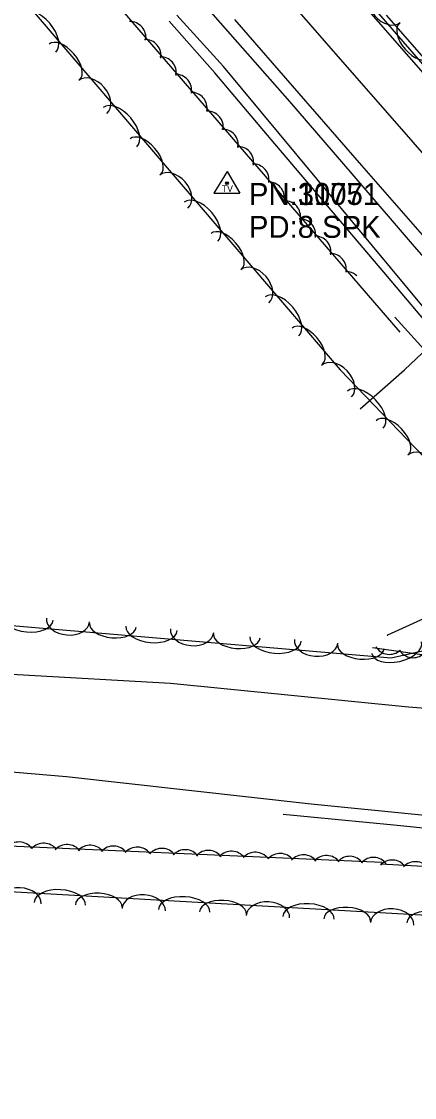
# Model space of a CAD drawing. Extents: x 954793 to 988390, y 1867850 to 1924428.
# Drawn here: x 965913.8 to 966003.6, y 1897980.8 to 1898226.2 of the extents above; entities that cross this region are included whole.
import ezdxf

# ---------------------------------------------------------------- set-up
doc = ezdxf.new("R2010")
doc.units = 0
for name, color, linetype in [('S_DITCHLINE', 7, 'Continuous'), ('S_EDGE_PAVEMENT', 7, 'Continuous'), ('S_GRAVEL_ROAD', 7, 'Continuous'), ('S_PAVEMENT_CROWN', 7, 'Continuous'), ('S_SECONDARY_CTL', 7, 'Continuous'), ('S_SECONDARY_CTL_ANNOT', 7, 'Continuous'), ('S_SHOULDER', 7, 'Continuous'), ('S_TREE', 7, 'Continuous'), ('S_UTL_PT_SYM', 7, 'Continuous'), ('S_WATER_UTILITIES', 7, 'Continuous')]:
    doc.layers.add(name, color=color, linetype=linetype)

msp = doc.modelspace()

# ---------------------------------------------------------------- linework, layer by layer
at = {"layer": 'S_DITCHLINE'}
for points in [[(966069.95, 1898080.43), (966064.68, 1898089.27), (966054.22, 1898101.77), (966043.76, 1898114.28), (966033.3, 1898126.78), (966022.84, 1898139.29), (966009.42, 1898153.85), (965996.56, 1898169.01), (965983.71, 1898184.16), (965970.85, 1898199.31), (965957.99, 1898214.47), (965947.56, 1898226.26)], [(966073.58, 1898086.44), (966067.42, 1898091.22), (966056.65, 1898103.48), (966045.89, 1898115.74), (966035.12, 1898127.99), (966024.35, 1898140.25), (966010.79, 1898154.79), (965998.07, 1898170.07), (965985.36, 1898185.36), (965972.64, 1898200.64), (965959.92, 1898215.93), (965949.31, 1898227.62)], [(965991.12, 1898137.85), (966001.28, 1898146.72), (966006.67, 1898151.81)], [(966102.81, 1898040.63), (966088.36, 1898041.33), (966065.2, 1898039.49), (966044.64, 1898039.95), (966024.07, 1898040.41), (966011.45, 1898041.63), (965998.83, 1898042.85), (965986.21, 1898044.07), (965973.59, 1898045.29)]]:
    msp.add_lwpolyline(points, dxfattribs=at)
at = {"layer": 'S_EDGE_PAVEMENT'}
for points in [[(966136.19, 1898064.99), (966122.54, 1898080.57), (966107.36, 1898097.91), (966093.33, 1898113.97), (966079.3, 1898130.03), (966065.64, 1898145.66), (966051.98, 1898161.29), (966038.15, 1898177.16), (966024.33, 1898193.02), (966009.85, 1898209.57), (965995.36, 1898226.11), (965980.76, 1898242.77)], [(966119.98, 1898046.54), (966119.4, 1898047.21), (966104.36, 1898064.45), (966089.31, 1898081.69), (966074.94, 1898098.1), (966060.56, 1898114.51), (966046.97, 1898130.03), (966033.39, 1898145.54), (966019.64, 1898161.24), (966005.9, 1898176.93), (965991.56, 1898193.34), (965977.23, 1898209.76), (965962.49, 1898226.64)]]:
    msp.add_lwpolyline(points, dxfattribs=at)
at = {"layer": 'S_GRAVEL_ROAD'}
for points in [[(966037.71, 1898066.98), (966002.22, 1898069.78), (965947.84, 1898075.19), (965877.89, 1898079.18), (965838.12, 1898080.07)], [(965855.93, 1898059.78), (965924.04, 1898053.99), (965979.96, 1898047.76), (966005.17, 1898045.25), (966038.52, 1898044.24), (966066.92, 1898045.16), (966079.7, 1898047.62)]]:
    msp.add_lwpolyline(points, dxfattribs=at)
at = {"layer": 'S_PAVEMENT_CROWN'}
msp.add_lwpolyline([(966184.03, 1897991.61), (966169.77, 1898008.02), (966155.5, 1898024.44), (966142.16, 1898039.71), (966128.82, 1898054.98), (966113.38, 1898072.39), (966097.94, 1898089.8), (966083.94, 1898106.1), (966069.94, 1898122.4), (966056.24, 1898138), (966042.54, 1898153.6), (966028.84, 1898169.34), (966015.14, 1898185.08), (966000.64, 1898201.64), (965986.14, 1898218.2), (965971.61, 1898234.92)], dxfattribs=at)
at = {"layer": 'S_SECONDARY_CTL'}
for p, q in [((965960.74, 1898191.96), (965957.73, 1898187)), ((965960.74, 1898191.96), (965963.69, 1898187)), ((965957.73, 1898187), (965963.69, 1898187))]:
    msp.add_line(p, q, dxfattribs=at)
for radius in [0.311, 0.183, 0.103]:
    msp.add_circle((965960.74, 1898189.34), radius, dxfattribs=at)
at = {"layer": 'S_SHOULDER'}
for points in [[(966082.36, 1898085.46), (966070.32, 1898098.98), (966058.29, 1898112.5), (966044.71, 1898128.03), (966031.13, 1898143.57), (966017.34, 1898159.24), (966003.56, 1898174.9), (965989.32, 1898191.41), (965975.09, 1898207.92), (965960.38, 1898224.63), (965945.66, 1898241.34)], [(966139.65, 1898065.38), (966124.49, 1898082.54), (966109.19, 1898099.86), (966095.24, 1898115.81), (966081.28, 1898131.76), (966067.53, 1898147.36), (966053.77, 1898162.96), (966039.94, 1898178.79), (966026.1, 1898194.62), (966011.62, 1898211.13), (965997.14, 1898227.65)]]:
    msp.add_lwpolyline(points, dxfattribs=at)
at = {"layer": 'S_TREE'}
for points in [[(966228.3, 1898128.84), (966223.42, 1898116.9), (966204.82, 1898106.4), (966187.84, 1898097.45), (966175.86, 1898099.12), (966164.34, 1898105.51), (966160.26, 1898105.79), (966159.93, 1898097.84), (966166.23, 1898085.79), (966173.09, 1898070.33), (966172.31, 1898059.76), (966166.41, 1898050.47), (966162.96, 1898047.23), (966147.35, 1898043.44), (966139.53, 1898053.09), (966026.69, 1898192.02), (965907.53, 1898329.01), (965824.15, 1898434.06)], [(965780.6, 1898411.03), (965877.07, 1898297.76), (966000.2, 1898155.3)], [(965780.72, 1898387.03), (965878.03, 1898273.35), (965986.56, 1898146.73), (966007.57, 1898124.95), (966017.8, 1898113.85), (966023.87, 1898102.16), (966023.69, 1898092.36), (966018.01, 1898085.42), (965998.24, 1898080.94), (965905.25, 1898088.9), (965847.36, 1898101.49), (965818.52, 1898108.22), (965806.95, 1898113.23), (965793.25, 1898119.75)], [(965999.08, 1898158.74), (966044.77, 1898108.39), (966056.98, 1898091.66), (966066.95, 1898085.15), (966072.03, 1898078.73), (966068.73, 1898074.35), (966063.42, 1898073.56), (965993.99, 1898083.37)], [(965864.63, 1898028.1), (965868.66, 1898030.95), (965879.74, 1898036.71), (965895.22, 1898038.82), (965996.21, 1898034.45)], [(965995.78, 1898034.1), (966057.16, 1898030.71), (966088.53, 1898012.87)], [(965880.12, 1898029.48), (966005.06, 1898022.41), (966019.04, 1898021.05), (966031.17, 1898017.17), (966040.41, 1898009.71), (966043.77, 1897999.37), (966039.81, 1897987.44), (966025.03, 1897977.12), (966005.48, 1897965.52), (965979.92, 1897952.66), (965962.44, 1897945.37), (965950.4, 1897939.97), (965937.57, 1897934.06), (965933.75, 1897932.97)]]:
    msp.add_lwpolyline(points, dxfattribs=at)
for centre, start, end in [((965938.57, 1898222.54), 350.0394, 91.6363), ((965942.01, 1898218.45), 350.0394, 91.6363), ((965945.52, 1898214.5), 350.0394, 91.6363), ((965949.01, 1898210.51), 350.0394, 91.6363), ((965952.57, 1898206.39), 350.0394, 91.6363), ((965956.24, 1898202.1), 350.0394, 91.6363), ((965959.67, 1898198.02), 350.0394, 91.6363), ((965963.18, 1898194.07), 350.0394, 91.6363), ((965966.67, 1898190.08), 350.0394, 91.6363), ((965970.23, 1898185.96), 350.0394, 91.6363), ((965973.9, 1898181.67), 350.0394, 91.6363), ((965977.33, 1898177.58), 350.0394, 91.6363), ((965980.84, 1898173.63), 350.0394, 91.6363), ((965984.34, 1898169.64), 350.0394, 91.6363), ((965987.89, 1898165.52), 46.4723, 91.6363), ((965997.85, 1898085.48), 211.1552, 312.7521), ((966003.23, 1898084.72), 211.1552, 312.7521), ((965913.24, 1898035.41), 36.7198, 138.3167), ((965918.88, 1898035.13), 36.7198, 138.3167), ((965924.21, 1898034.83), 36.7198, 138.3167), ((965929.49, 1898034.67), 36.7198, 138.3167), ((965934.79, 1898034.48), 36.7198, 138.3167), ((965940.22, 1898034.24), 36.7198, 138.3167), ((965945.86, 1898033.96), 36.7198, 138.3167), ((965951.19, 1898033.66), 36.7198, 138.3167), ((965956.47, 1898033.5), 36.7198, 138.3167), ((965961.77, 1898033.31), 36.7198, 138.3167), ((965967.21, 1898033.07), 36.7198, 138.3167), ((965972.85, 1898032.79), 36.7198, 138.3167), ((965978.18, 1898032.49), 36.7198, 138.3167), ((965983.46, 1898032.33), 36.7198, 138.3167), ((965988.76, 1898032.14), 36.7198, 138.3167), ((965994.19, 1898031.9), 36.7198, 138.3167), ((965998.45, 1898031.29), 36.0377, 137.6346), ((966003.77, 1898030.92), 36.0377, 137.6346)]:
    msp.add_arc(centre, 3.64, start, end, dxfattribs=at)
for centre, major_axis, ratio in [((965997.05, 1898229.72), (3.25, -3.74), 0.685311), ((965917.8, 1898223.69), (-3.82, 4.46), 0.55008), ((966003.62, 1898221.77), (3.51, -4.03), 0.540699), ((965923.57, 1898216.95), (-3.48, 4.06), 0.540699), ((965930.08, 1898208.96), (-3.22, 3.76), 0.685311), ((965936.3, 1898202.1), (-3.82, 4.46), 0.55008), ((965942.07, 1898195.37), (-3.48, 4.06), 0.540699), ((965948.58, 1898187.38), (-3.22, 3.76), 0.685311), ((965954.8, 1898180.52), (-3.82, 4.46), 0.55008), ((965960.57, 1898173.78), (-3.48, 4.06), 0.540699), ((965967.08, 1898165.79), (-3.22, 3.76), 0.685311), ((965973.3, 1898158.93), (-3.82, 4.46), 0.55008), ((965979.08, 1898152.2), (-3.48, 4.06), 0.540699), ((965985.73, 1898144.15), (-3.44, 3.57), 0.685311), ((965992.35, 1898137.67), (-4.07, 4.22), 0.55008), ((965998.51, 1898131.29), (-3.71, 3.85), 0.540699), ((966005.47, 1898123.69), (-3.44, 3.57), 0.685311), ((965915.18, 1898090.18), (5.85, -0.5), 0.55008), ((965924.42, 1898089.65), (4.94, -0.42), 0.685311), ((965934.67, 1898088.51), (5.33, -0.46), 0.540699), ((965943.5, 1898087.75), (5.85, -0.5), 0.55008), ((965952.75, 1898087.22), (4.94, -0.42), 0.685311), ((965962.99, 1898086.08), (5.33, -0.46), 0.540699), ((965971.83, 1898085.33), (5.85, -0.5), 0.55008), ((965981.08, 1898084.8), (4.94, -0.42), 0.685311), ((965991.32, 1898083.66), (5.33, -0.46), 0.540699), ((965999.47, 1898083.39), (5.72, 1.3), 0.55008), ((965913.32, 1898025.22), (-4.95, 0.28), 0.685311), ((965922.58, 1898024.95), (-5.86, 0.33), 0.55008), ((965931.43, 1898024.45), (-5.34, 0.3), 0.540699), ((965941.7, 1898023.61), (-4.95, 0.28), 0.685311), ((965950.96, 1898023.35), (-5.86, 0.33), 0.55008), ((965959.82, 1898022.85), (-5.34, 0.3), 0.540699), ((965970.09, 1898022), (-4.95, 0.28), 0.685311), ((965979.35, 1898021.74), (-5.86, 0.33), 0.55008), ((965988.2, 1898021.24), (-5.34, 0.3), 0.540699), ((965998.47, 1898020.39), (-4.95, 0.28), 0.685311), ((966007.64, 1898020.03), (-5.84, 0.57), 0.55008)]:
    msp.add_ellipse(centre, major_axis=major_axis, ratio=ratio, start_param=3.141593, end_param=6.283185, dxfattribs=at)
at = {"layer": 'S_UTL_PT_SYM'}
msp.add_lwpolyline([(965997.39, 1898086.24), (965997.39, 1898086.29), (965997.39, 1898086.24), (965997.34, 1898086.24), (965997.39, 1898086.24), (965997.39, 1898086.19), (965997.39, 1898086.24), (965997.44, 1898086.24)], dxfattribs=at)
at = {"layer": 'S_WATER_UTILITIES'}
msp.add_line((966023.89, 1898098.34), (965997.39, 1898086.24), dxfattribs=at)

# ---------------------------------------------------------------- texts
at = {"layer": 'S_SECONDARY_CTL'}
msp.add_text('TV', height=1.5, rotation=360, dxfattribs=at).set_placement((965959.53, 1898187.33))
at = {"layer": 'S_SECONDARY_CTL_ANNOT'}
for s, p in [('PN:30051', (965965.74, 1898184.35)), ('PN:1177', (965965.74, 1898184.35)), ('PD:8 SPK', (965965.74, 1898176.85)), ('PD:8 SPK', (965965.74, 1898176.85))]:
    msp.add_text(s, height=5, dxfattribs=at).set_placement(p)

doc.saveas('drawing.dxf')
